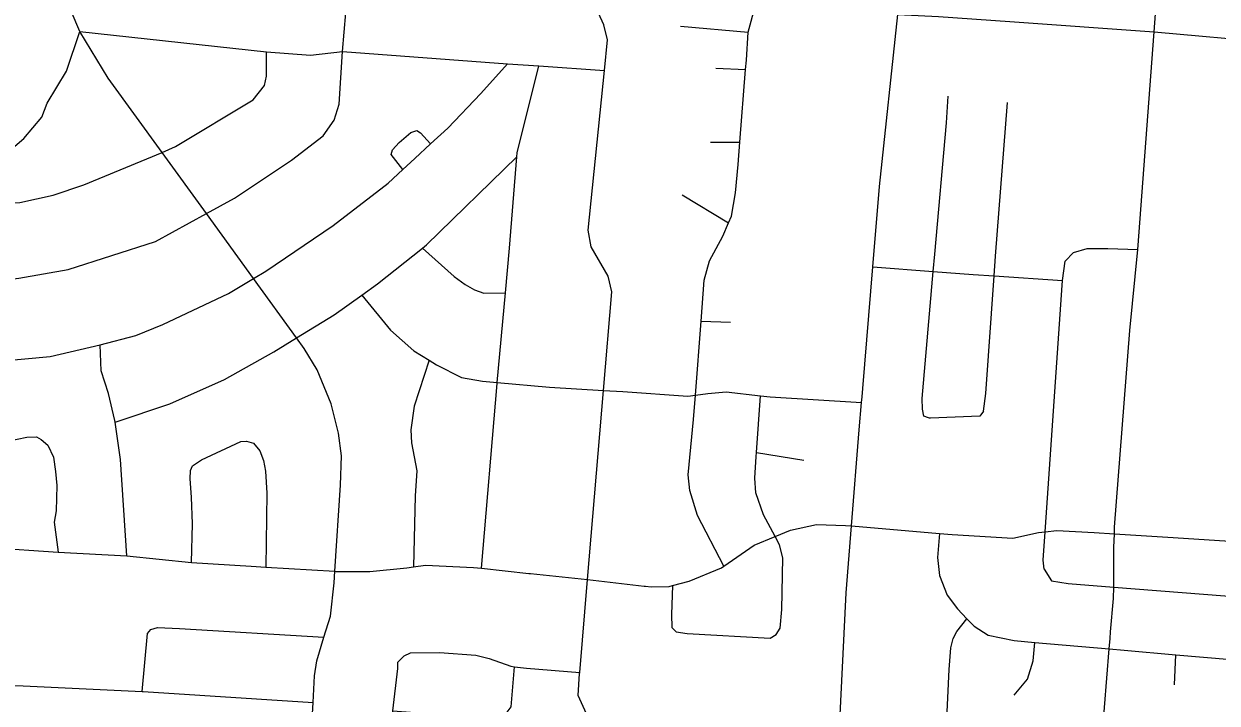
# Model space of a CAD drawing. Extents: x 1729596 to 1934326, y 644115 to 911751.
# Drawn here: x 1849392 to 1854870, y 706099 to 709220 of the extents above; entities that cross this region are included whole.
import ezdxf

# ---------------------------------------------------------------- set-up
doc = ezdxf.new("R2010")
doc.units = 0
doc.layers.add('GM_X_City_Street', color=7, linetype='Continuous')

msp = doc.modelspace()

# ---------------------------------------------------------------- linework, layer by layer
at = {"layer": 'GM_X_City_Street'}
for points in [[(1854580.4, 709183.9), (1854670.2, 710388.9), (1854672.2, 710535.3), (1854685.3, 710628.3), (1854748, 711339.3), (1854773.9, 711788.5), (1854814.6, 712261.2), (1854853, 712792.4)], [(1848750.2, 708041.5), (1848951.1, 708024.5), (1849150.4, 708024.1), (1849368.5, 708051.8), (1849595.7, 708091), (1849996.5, 708220.1), (1850230.5, 708348.6), (1850359.3, 708419.3), (1850620, 708592.8), (1850766.3, 708704.6), (1850816.6, 708776.6), (1850838.9, 708850.6), (1850854.7, 709092.2), (1850885.8, 709450.4)], [(1851688.3, 709389.5), (1851978.4, 709365.6), (1852751.3, 709305.2), (1852932.4, 709296.4), (1853269.5, 709275.8), (1853404.2, 709263.3), (1853590.5, 709253), (1853918.2, 709230.1), (1854580.4, 709183.9), (1855127.7, 709134.2), (1855706.4, 709089.5), (1855852.6, 709077.8)], [(1852017.1, 705819.2), (1851997, 705944.2), (1851982.7, 706032.6), (1851936, 706133.1), (1851943.2, 706235.3), (1851943.6, 706238.8), (1851979.8, 706666.1), (1852053.4, 707535.5), (1852091.7, 707987.9), (1852074.6, 708060.3), (1851996.2, 708195.6), (1851983.2, 708272), (1852057.9, 709004.9), (1852071.1, 709146.3), (1852054.9, 709215.4), (1852029.9, 709268.4), (1852006.3, 709311.1), (1851978.4, 709365.6)], [(1852605.1, 706727.5), (1852484.8, 706961.3), (1852449.1, 707075.8), (1852441.2, 707148), (1852465.9, 707402.6), (1852474.5, 707513.3), (1852501.1, 707854.5), (1852515.7, 708042.2), (1852539.9, 708130.4), (1852600.3, 708244.5), (1852627.1, 708305.7), (1852640.6, 708336.6), (1852659, 708442.8), (1852671.3, 708573.2), (1852679.3, 708675.6), (1852705.3, 709010), (1852708.6, 709052.4), (1852717, 709182.4), (1852751.3, 709305.2)], [(1850699.6, 705762.4), (1850719.3, 706101.5), (1850726.4, 706223.4), (1850736.6, 706293.5), (1850769.5, 706401.4), (1850799.3, 706497.7), (1850815.8, 706652), (1850819.2, 706704.4), (1850845.2, 707100.9), (1850849.7, 707235.2), (1850836, 707339.4), (1850802.4, 707473.8), (1850738.9, 707630.4), (1850679.2, 707728.8), (1850644.1, 707777.2), (1850446.5, 708050.2), (1850230.5, 708348.6), (1850027.2, 708629.5), (1849778.8, 708970.4), (1849648.4, 709184.5), (1849608.9, 709277.9)], [(1853242.8, 707543.9), (1853289.7, 708103.8), (1853320.5, 708471.8), (1853404.2, 709263.3)], [(1852406.6, 709209.7), (1852717, 709182.4)], [(1848047.3, 707210.3), (1848048.6, 707212.7), (1848068.7, 707250.3), (1848101, 707344.4), (1848121.3, 707438.5), (1848153.7, 707550.7), (1848202.1, 707682.8), (1848274.6, 707814.1), (1848349.1, 707948.9), (1848465.8, 708154.9), (1848520.1, 708261), (1848544.3, 708321), (1848552.7, 708326), (1848564.4, 708333), (1848844.5, 708352.1), (1848949.8, 708388.5), (1849086.8, 708447.2), (1849183, 708516.2), (1849392.1, 708693.8), (1849474.4, 708791.7), (1849498.4, 708855), (1849586.9, 709003), (1849648.4, 709184.5)], [(1849648.4, 709184.5), (1850505.5, 709091.6), (1850707.5, 709075.6), (1850854.7, 709092.2), (1851612.1, 709035.9), (1851755.5, 709027.6), (1852057.9, 709004.9)], [(1854381.1, 706425.8), (1854393.6, 706579.6), (1854396.1, 706631.7), (1854396.3, 706635.8), (1854396.3, 706814.4), (1854398.4, 706877.2), (1854399.3, 706906.7), (1854469.7, 707810.9), (1854506, 708183.8), (1854580.4, 709183.9)], [(1849086.8, 708447.2), (1849175.6, 708403.1), (1849261.7, 708392.4), (1849372.6, 708398.9), (1849526.6, 708432.9), (1849667.5, 708479.8), (1850027.2, 708629.5), (1850087.9, 708656.7), (1850444.8, 708870), (1850497, 708935.9), (1850505.1, 708980), (1850505.5, 709091.6)], [(1849277.8, 707670.2), (1849511.9, 707691.9), (1849742.7, 707745.4), (1849905.3, 707788.1), (1850029.3, 707839.1), (1850331.9, 707980.4), (1850446.5, 708050.2), (1850502.3, 708084.1), (1850811.1, 708293.6), (1851063.8, 708487.2), (1851132.2, 708550.8), (1851186.2, 708601), (1851259.3, 708668.1), (1851338.7, 708740.8), (1851489.2, 708900.6), (1851612.1, 709035.9)], [(1851492.1, 706718.2), (1851565, 707567.5), (1851565.4, 707572), (1851602.5, 707983.5), (1851621, 708188.7), (1851654.9, 708608.7), (1851656.4, 708627.5), (1851755.5, 709027.6)], [(1852568.3, 709016.7), (1852705.3, 709010)], [(1853545.1, 707410.2), (1853523.6, 707417.4), (1853517.7, 707449.5), (1853515.8, 707497.7), (1853566.8, 708082.6), (1853573.6, 708161.3), (1853627.3, 708764.8), (1853635.6, 708887.1)], [(1853798.1, 707440.7), (1853808.3, 707520.9), (1853845.8, 708061.9), (1853852, 708152.5), (1853908, 708858.2)], [(1851132.2, 708550.8), (1851078.2, 708619.4), (1851084.3, 708641.4), (1851114.4, 708675.4), (1851168.5, 708721.3), (1851196.6, 708729.2), (1851212.6, 708719.2), (1851259.3, 708668.1)], [(1852543.4, 708675.8), (1852679.3, 708675.6)], [(1849810.8, 707390.2), (1850062.4, 707474.1), (1850313.1, 707585.6), (1850539.7, 707713.3), (1850644.1, 707777.2), (1850816.6, 707882.9), (1850943.6, 707973.5), (1851015.3, 708024.7), (1851221.3, 708189.4), (1851240.1, 708204.5), (1851654.9, 708608.7)], [(1852414.5, 708433.6), (1852627.1, 708305.7)], [(1851221.3, 708189.4), (1851368, 708059.7), (1851417.9, 708021.5), (1851459.9, 707997.2), (1851503.9, 707983.1), (1851602.5, 707983.5)], [(1854076.4, 706713.6), (1854070.9, 706755.8), (1854079.9, 706885.5), (1854159.5, 708040.2), (1854172.7, 708129.3), (1854211.2, 708169), (1854273.6, 708188.3), (1854367.8, 708187.3), (1854506, 708183.8)], [(1853289.7, 708103.8), (1853566.8, 708082.6), (1853749.7, 708068.6), (1853845.8, 708061.9), (1854159.5, 708040.2)], [(1850943.6, 707973.5), (1851074.8, 707811.9), (1851182.7, 707717.4), (1851252.8, 707673.9), (1851286.8, 707652.8), (1851400.8, 707594.4), (1851496.9, 707578), (1851565.4, 707572), (1851805.3, 707551), (1852053.4, 707535.5), (1852141.7, 707529.9), (1852440.2, 707509), (1852474.5, 707513.3), (1852532.3, 707520.7), (1852616.5, 707528.5), (1852773.7, 707510.9), (1852818.7, 707505.8), (1853237.5, 707480.8)], [(1852501.1, 707854.5), (1852635.4, 707849.3)], [(1849864.7, 706775.6), (1849835.2, 707218.4), (1849810.8, 707390.2), (1849809.8, 707396.9), (1849780.2, 707521.3), (1849746.5, 707625.6), (1849742.7, 707745.4)], [(1851252.8, 707673.9), (1851184.1, 707462.7), (1851167.8, 707354.4), (1851171.6, 707294.2), (1851195.3, 707165.8), (1851189, 707051.5), (1851181.2, 706725.3)], [(1852845.9, 706414.7), (1852864, 706442.7), (1852872.3, 706529), (1852876.9, 706765.6), (1852861, 706825.8), (1852840.7, 706864.1), (1852787.3, 706964.4), (1852751.5, 707064.8), (1852747.6, 707133), (1852753.9, 707231.3), (1852755.3, 707250.2), (1852773.7, 707510.9)], [(1852956, 703979.1), (1853002.7, 704308.4), (1853026.1, 704597.6), (1853083.4, 705296.2), (1853133.9, 705920.6), (1853166.5, 706606.2), (1853191.2, 706912.6), (1853226.9, 707353.7), (1853237.5, 707480.8), (1853239.6, 707505.9), (1853242.8, 707543.9)], [(1853798.1, 707440.7), (1853780, 707416.7), (1853553.6, 707407.3), (1853549.3, 707408.8), (1853545.1, 707410.2)], [(1849234.4, 706813.9), (1849240, 706909.7), (1849232.5, 707056.1), (1849218.8, 707148.3), (1849213, 707204.5), (1849215.1, 707232.5), (1849223.2, 707260.6), (1849245.3, 707282.5), (1849317.3, 707302.3), (1849405.4, 707320.1), (1849449.5, 707321.9), (1849471.4, 707309.8), (1849501.4, 707283.7), (1849527.2, 707229.5), (1849537, 707163.3), (1849542.8, 707099.1), (1849540.4, 706982.9), (1849530.2, 706930.8), (1849548.7, 706792.3)], [(1850161.9, 706744.6), (1850166.4, 706922.7), (1850160.8, 707045), (1850155.1, 707129.2), (1850157.2, 707167.3), (1850165.3, 707189.3), (1850207.4, 707217.2), (1850387.7, 707300.8), (1850413.7, 707302.7), (1850445.7, 707292.6), (1850475.6, 707258.4), (1850491.5, 707214.3), (1850501.3, 707164.2), (1850507, 707063.9), (1850502, 706723.5)], [(1852755.3, 707250.2), (1852972.2, 707214.6)], [(1852246.1, 706636.2), (1852272.2, 706633.2), (1852354.3, 706634.9), (1852370.2, 706639), (1852446.4, 706658.7), (1852594.7, 706720.3), (1852605.1, 706727.5), (1852745, 706824.1), (1852840.7, 706864.1), (1852911.3, 706893.7), (1853031.4, 706919.4), (1853163.5, 706914.9), (1853191.2, 706912.6), (1853594.7, 706878.2), (1853653.5, 706873.2), (1853931.6, 706856.3), (1854049.7, 706882), (1854079.9, 706885.5), (1854133.8, 706891.7), (1854305.8, 706883.1), (1854398.4, 706877.2), (1854667.8, 706859.9), (1855331.2, 706817.3)], [(1848799.9, 706843.4), (1848903.3, 706834.1), (1849070.8, 706824), (1849234.4, 706813.9), (1849548.7, 706792.3), (1849864.7, 706775.6), (1850161.9, 706744.6), (1850435.9, 706727.4), (1850502, 706723.5), (1850819.2, 706704.4), (1850824, 706704.1), (1850980, 706703.6), (1851150.1, 706721.1), (1851181.2, 706725.3), (1851236.2, 706732.8), (1851456.2, 706722.1), (1851492.1, 706718.2), (1851710, 706694.9), (1851717.3, 706694.2)], [(1853594.7, 706878.2), (1853586, 706767.2), (1853595, 706684.9), (1853630.1, 706594.2), (1853677.5, 706531.4), (1853721.1, 706486.8), (1853754.8, 706452.3), (1853818.5, 706411.4), (1853938.5, 706386.1), (1854032.5, 706377.9), (1854374.8, 706348.2), (1854443.1, 706342.3), (1854679.7, 706321.3), (1854933.7, 706298.7)], [(1851717.3, 706694.2), (1851979.8, 706666.1), (1852240.3, 706636.8), (1852246.1, 706636.2)], [(1854076.4, 706713.6), (1854109.9, 706661.1), (1854186, 706648.2), (1854396.1, 706631.7), (1855317.6, 706559.3), (1855407.6, 706552.3), (1856645.3, 706464.3), (1856761.6, 706454.5), (1857039.8, 706439.4), (1857083.9, 706427.3), (1857320.3, 706414.6), (1857448.8, 706435.3), (1857545.3, 706462.3), (1857622.9, 706467.1), (1857627.6, 706467.4), (1858205, 706414.5), (1858276.3, 706408), (1858933.3, 706362.6), (1858983.5, 706370), (1859015.7, 706381.7), (1859062.3, 706423.3)], [(1852370.2, 706639), (1852365.4, 706506.4), (1852367.3, 706446.3), (1852387.2, 706426.1), (1852437.3, 706418), (1852817.8, 706396.8), (1852845.9, 706414.7)], [(1853621.6, 705862.1), (1853640.3, 706252.9), (1853647.4, 706353.1), (1853657.9, 706395.2), (1853674.3, 706427.1), (1853721.1, 706486.8)], [(1849935.5, 706152.1), (1849958.7, 706418.3), (1849974.8, 706436.3), (1850004.8, 706446.2), (1850106.9, 706441.9), (1850769.5, 706401.4)], [(1854256.5, 704751.4), (1854272.7, 704952.5), (1854293.3, 705205.8), (1854298.2, 705410.8), (1854330.7, 705808.4), (1854374.8, 706348.2), (1854378.6, 706395.3), (1854381.1, 706425.8)], [(1853937.6, 706135.2), (1853998.6, 706208.8), (1854025.6, 706292.7), (1854032.5, 706377.9)], [(1850784.9, 704198.9), (1850843, 704208.8), (1850899.2, 704230.6), (1850945.3, 704276.6), (1850973.5, 704332.7), (1850979.6, 704410.4), (1850980.1, 704529.2), (1850980.5, 704691.7), (1850980.8, 704802), (1850992.9, 704916), (1851007.4, 705034.5), (1851033.7, 705122.7), (1851075.9, 705172.7), (1851063.9, 705190.8), (1851040.2, 705305.2), (1851051.1, 705487.6), (1851072.2, 705784.8), (1851086.3, 706063.1), (1851108.8, 706257.6), (1851108.9, 706287.7), (1851137, 706315.6)], [(1851137, 706315.6), (1851167.1, 706329.6), (1851299.3, 706331.2), (1851467.5, 706318.6), (1851527.6, 706304.4), (1851627.7, 706268), (1851644.3, 706266.1), (1851699.7, 706259.8), (1851943.6, 706238.8)], [(1854673.8, 706183.2), (1854679.7, 706321.3)], [(1851086.3, 706063.1), (1851550.9, 706027.6), (1851601, 706045.5), (1851629.2, 706081.5), (1851644.3, 706266.1)], [(1848234.8, 706013.1), (1848260.9, 706045.1), (1848307, 706073), (1848419.1, 706100.7), (1848525.2, 706098.3), (1848551.2, 706096.8), (1848669.2, 706089.9), (1848781.3, 706105.5), (1848853.5, 706105.9), (1849026.5, 706155.5), (1849124.3, 706172.7), (1849207.7, 706183.8), (1849388, 706177.6), (1849935.5, 706152.1), (1849939.9, 706151.8), (1850719.3, 706101.5)]]:
    msp.add_lwpolyline(points, dxfattribs=at)

doc.saveas('drawing.dxf')
